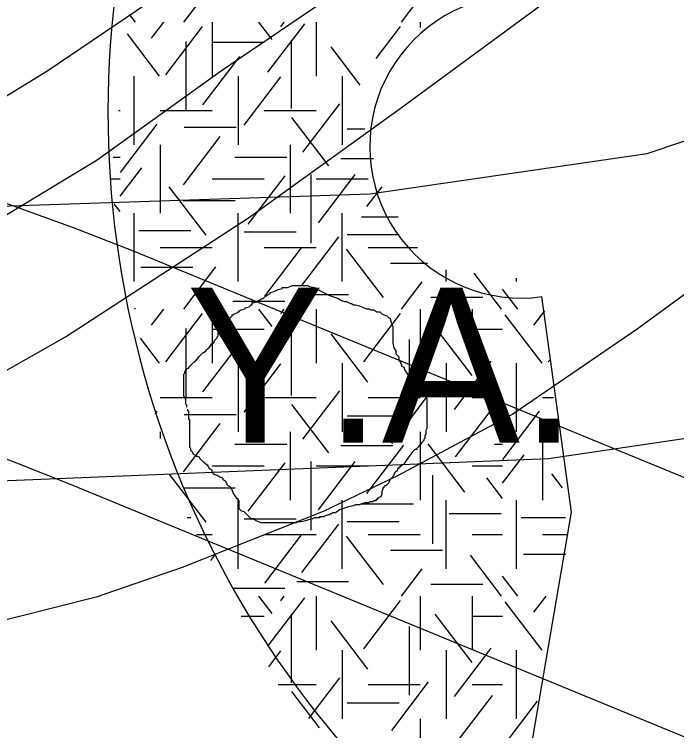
# Model space of a CAD drawing. Extents: x 419101 to 420177, y 4451541 to 4452254.
# Drawn here: x 420113.36 to 420130.47, y 4451864.08 to 4451882.57 of the extents above; entities that cross this region are included whole.
import ezdxf

# ---------------------------------------------------------------- set-up
doc = ezdxf.new("R2010")
doc.units = 0
for name, color, linetype in [('3_HALİHAZIR', 7, 'Continuous'), ('Level 3', 7, 'Continuous'), ('Level 41', 7, 'Continuous'), ('Level 60', 7, 'Continuous'), ('Level 62', 7, 'Continuous'), ('TRAMVAY_HATTI', 7, 'Continuous')]:
    doc.layers.add(name, color=color, linetype=linetype)

# ---------------------------------------------------------------- blocks, each defined once
blk = doc.blocks.new('YA')
at = {"layer": 'Level 41'}
blk.add_text('Y.A.', height=4, dxfattribs=at).set_placement((-5.166, -2))

msp = doc.modelspace()

# ---------------------------------------------------------------- linework, layer by layer
at = {"layer": '3_HALİHAZIR'}
for points in [[(420148.236, 4451897.73), (420145.674, 4451892.56), (420143.516, 4451888.724), (420140.86, 4451884.886), (420139.057, 4451882.753), (420136.314, 4451879.842), (420133.69, 4451877.537), (420129.453, 4451874.438), (420126.237, 4451872.244), (420123.273, 4451870.666), (420121.343, 4451869.734), (420117.698, 4451868.285), (420115.479, 4451867.526), (420112.322, 4451866.728), (420108.553, 4451866.014), (420104.215, 4451865.622), (420102.063, 4451865.553), (420098.047, 4451865.673), (420094.829, 4451865.952)], [(420107.828, 4451877.35), (420111.76, 4451879.615), (420114.231, 4451881.116), (420117.102, 4451883.07), (420120.577, 4451885.51), (420124.627, 4451888.65), (420127.779, 4451891.02), (420130.287, 4451893.151), (420132.958, 4451895.603)], [(420111.566, 4451872.478), (420114.679, 4451874.243), (420119.409, 4451877.316), (420123.329, 4451880.133), (420129.106, 4451884.384), (420132.267, 4451886.937), (420135.177, 4451889.45), (420138.057, 4451892.045), (420139.863, 4451893.806)], [(420134, 4451893.029), (420131.477, 4451890.749), (420127.573, 4451887.617), (420123.664, 4451884.471), (420118.716, 4451881.107), (420115.505, 4451878.805), (420112.591, 4451877.051)]]:
    msp.add_lwpolyline(points, dxfattribs=at)
at = {"layer": 'Level 3'}
for points in [[(420117.82, 4451872.425), (420117.82, 4451872.451), (420117.82, 4451872.476), (420117.794, 4451872.502), (420117.794, 4451872.528), (420117.794, 4451872.554), (420117.794, 4451872.58), (420117.794, 4451872.606), (420117.794, 4451872.632), (420117.742, 4451872.71), (420117.742, 4451872.788), (420117.742, 4451872.814), (420117.742, 4451872.892), (420117.742, 4451872.97), (420117.742, 4451872.996), (420117.742, 4451873.022), (420117.742, 4451873.048), (420117.742, 4451873.074), (420117.742, 4451873.1), (420117.742, 4451873.126), (420117.742, 4451873.152), (420117.742, 4451873.178), (420117.742, 4451873.204), (420117.742, 4451873.282), (420117.768, 4451873.307), (420117.768, 4451873.333), (420117.768, 4451873.359), (420117.794, 4451873.359), (420117.794, 4451873.385), (420117.794, 4451873.411), (420117.872, 4451873.437), (420117.872, 4451873.463), (420117.95, 4451873.541), (420118.002, 4451873.593), (420118.053, 4451873.619), (420118.053, 4451873.645), (420118.079, 4451873.645), (420118.131, 4451873.723), (420118.183, 4451873.775), (420118.235, 4451873.827), (420118.313, 4451873.879), (420118.313, 4451873.905), (420118.365, 4451873.931), (420118.365, 4451873.957), (420118.391, 4451873.957), (420118.443, 4451874.035), (420118.443, 4451874.061), (420118.52, 4451874.087), (420118.52, 4451874.112), (420118.52, 4451874.138), (420118.572, 4451874.19), (420118.598, 4451874.216), (420118.598, 4451874.242), (420118.624, 4451874.268), (420118.624, 4451874.294), (420118.624, 4451874.32), (420118.624, 4451874.346), (420118.65, 4451874.372), (420118.65, 4451874.398), (420118.65, 4451874.424), (420118.676, 4451874.424), (420118.676, 4451874.45), (420118.676, 4451874.476), (420118.702, 4451874.502), (420118.702, 4451874.528), (420118.754, 4451874.554), (420118.78, 4451874.632), (420118.78, 4451874.658), (420118.858, 4451874.684), (420118.858, 4451874.71), (420118.858, 4451874.736), (420118.935, 4451874.736), (420118.987, 4451874.788), (420118.987, 4451874.814), (420119.013, 4451874.814), (420119.039, 4451874.84), (420119.117, 4451874.866), (420119.143, 4451874.892), (420119.169, 4451874.892), (420119.169, 4451874.918), (420119.221, 4451874.943), (420119.325, 4451874.969), (420119.325, 4451874.995), (420119.428, 4451875.021), (420119.48, 4451875.073), (420119.506, 4451875.073), (420119.506, 4451875.099), (420119.506, 4451875.125), (420119.558, 4451875.125), (420119.662, 4451875.151), (420119.662, 4451875.177), (420119.688, 4451875.177), (420119.714, 4451875.177), (420119.714, 4451875.203), (420119.766, 4451875.229), (420119.792, 4451875.229), (420119.843, 4451875.281), (420119.921, 4451875.333), (420119.973, 4451875.359), (420119.973, 4451875.385), (420120.077, 4451875.411)], [(420120.077, 4451875.411), (420120.181, 4451875.463), (420120.284, 4451875.489), (420120.284, 4451875.515), (420120.31, 4451875.515), (420120.336, 4451875.515), (420120.414, 4451875.515), (420120.544, 4451875.567), (420120.648, 4451875.567), (420120.725, 4451875.567), (420120.777, 4451875.567), (420120.855, 4451875.567), (420120.907, 4451875.567), (420120.933, 4451875.567), (420120.985, 4451875.541), (420121.115, 4451875.515), (420121.296, 4451875.411), (420121.504, 4451875.307), (420121.737, 4451875.229), (420121.815, 4451875.177), (420121.893, 4451875.151), (420121.945, 4451875.151), (420121.997, 4451875.125), (420122.048, 4451875.099), (420122.074, 4451875.099), (420122.126, 4451875.073), (420122.178, 4451875.073), (420122.282, 4451875.047), (420122.386, 4451874.995), (420122.463, 4451874.969), (420122.515, 4451874.969), (420122.567, 4451874.943), (420122.619, 4451874.943), (420122.645, 4451874.943), (420122.723, 4451874.892), (420122.801, 4451874.892), (420122.853, 4451874.84), (420122.904, 4451874.814), (420122.982, 4451874.788), (420123.034, 4451874.736), (420123.06, 4451874.736), (420123.086, 4451874.658), (420123.086, 4451874.632), (420123.112, 4451874.58), (420123.138, 4451874.502), (420123.138, 4451874.476), (420123.138, 4451874.398), (420123.138, 4451874.346), (420123.138, 4451874.268), (420123.138, 4451874.242), (420123.138, 4451874.164), (420123.138, 4451874.087), (420123.164, 4451873.957), (420123.216, 4451873.879), (420123.216, 4451873.801), (420123.294, 4451873.723), (420123.294, 4451873.645), (420123.345, 4451873.567), (420123.371, 4451873.489), (420123.423, 4451873.463), (420123.449, 4451873.385), (420123.501, 4451873.307), (420123.553, 4451873.23), (420123.631, 4451873.152), (420123.709, 4451873.1), (420123.76, 4451873.048), (420123.786, 4451873.022), (420123.838, 4451872.97), (420123.864, 4451872.866), (420123.916, 4451872.788), (420123.968, 4451872.762), (420123.994, 4451872.684), (420123.994, 4451872.658), (420124.02, 4451872.658), (420124.02, 4451872.632), (420124.02, 4451872.606), (420124.02, 4451872.554), (420124.02, 4451872.451), (420124.02, 4451872.399), (420124.02, 4451872.321), (420124.02, 4451872.243), (420124.02, 4451872.165), (420124.02, 4451872.087), (420124.02, 4451872.009), (420124.02, 4451871.957), (420124.02, 4451871.879), (420123.994, 4451871.827), (420123.994, 4451871.723), (420123.968, 4451871.697), (420123.968, 4451871.62), (420123.942, 4451871.594), (420123.942, 4451871.568), (420123.89, 4451871.516), (420123.838, 4451871.438), (420123.812, 4451871.438), (420123.812, 4451871.412), (420123.786, 4451871.386), (420123.76, 4451871.36), (420123.76, 4451871.334), (420123.735, 4451871.334), (420123.709, 4451871.334)], [(420119.766, 4451869.438), (420119.74, 4451869.438), (420119.61, 4451869.49), (420119.584, 4451869.516), (420119.558, 4451869.516), (420119.558, 4451869.542), (420119.48, 4451869.542), (420119.428, 4451869.594), (420119.351, 4451869.672), (420119.299, 4451869.724), (420119.221, 4451869.75), (420119.195, 4451869.776), (420119.169, 4451869.802), (420119.169, 4451869.828), (420119.169, 4451869.906), (420119.169, 4451869.984), (420119.169, 4451870.009), (420119.143, 4451870.035), (420119.143, 4451870.061), (420119.117, 4451870.061), (420119.065, 4451870.139), (420119.013, 4451870.217), (420118.987, 4451870.295), (420118.961, 4451870.321), (420118.961, 4451870.347), (420118.935, 4451870.373), (420118.884, 4451870.399), (420118.858, 4451870.425), (420118.858, 4451870.451), (420118.832, 4451870.477), (420118.832, 4451870.503), (420118.754, 4451870.555), (420118.754, 4451870.581), (420118.728, 4451870.607), (420118.65, 4451870.633), (420118.598, 4451870.659), (420118.52, 4451870.685), (420118.494, 4451870.711), (420118.469, 4451870.737), (420118.469, 4451870.763), (420118.469, 4451870.789), (420118.391, 4451870.84), (420118.391, 4451870.866), (420118.365, 4451870.892), (420118.365, 4451870.918), (420118.339, 4451870.918), (420118.339, 4451870.944), (420118.313, 4451870.944), (420118.287, 4451870.97), (420118.261, 4451870.996), (420118.235, 4451871.022), (420118.209, 4451871.048), (420118.183, 4451871.074), (420118.157, 4451871.1), (420118.157, 4451871.126), (420118.105, 4451871.152), (420118.079, 4451871.152), (420118.053, 4451871.178), (420118.002, 4451871.204), (420117.976, 4451871.23), (420117.976, 4451871.256), (420117.95, 4451871.282), (420117.924, 4451871.308), (420117.924, 4451871.334), (420117.924, 4451871.36), (420117.898, 4451871.386), (420117.898, 4451871.412), (420117.898, 4451871.438), (420117.898, 4451871.516), (420117.898, 4451871.568), (420117.898, 4451871.594), (420117.898, 4451871.62), (420117.898, 4451871.645), (420117.898, 4451871.671), (420117.898, 4451871.697), (420117.898, 4451871.723), (420117.898, 4451871.749), (420117.898, 4451871.775), (420117.898, 4451871.801), (420117.898, 4451871.827), (420117.898, 4451871.853), (420117.898, 4451871.879), (420117.898, 4451871.905), (420117.898, 4451871.931), (420117.898, 4451871.957), (420117.898, 4451871.983), (420117.898, 4451872.061), (420117.898, 4451872.087), (420117.898, 4451872.113), (420117.872, 4451872.113), (420117.872, 4451872.139), (420117.872, 4451872.165), (420117.872, 4451872.191), (420117.872, 4451872.217), (420117.872, 4451872.243), (420117.872, 4451872.269), (420117.872, 4451872.295), (420117.872, 4451872.321), (420117.846, 4451872.321), (420117.846, 4451872.347), (420117.846, 4451872.373)], [(420123.709, 4451871.334), (420123.657, 4451871.282), (420123.501, 4451871.074), (420123.449, 4451870.996), (420123.423, 4451870.944), (420123.397, 4451870.944), (420123.371, 4451870.918), (420123.345, 4451870.918), (420123.345, 4451870.892), (420123.319, 4451870.892), (420123.319, 4451870.866), (420123.294, 4451870.866), (420123.294, 4451870.84), (420123.268, 4451870.84), (420123.242, 4451870.763), (420123.216, 4451870.763), (420123.19, 4451870.737), (420123.138, 4451870.633), (420123.06, 4451870.555), (420123.034, 4451870.477), (420122.956, 4451870.399), (420122.93, 4451870.399), (420122.904, 4451870.373), (420122.904, 4451870.347), (420122.878, 4451870.347), (420122.878, 4451870.321), (420122.853, 4451870.243), (420122.853, 4451870.191), (420122.827, 4451870.113), (420122.749, 4451870.087), (420122.749, 4451870.061), (420122.723, 4451870.061), (420122.723, 4451870.035), (420122.697, 4451870.035), (420122.697, 4451870.009), (420122.671, 4451870.009), (420122.645, 4451870.009), (420122.619, 4451869.984), (420122.593, 4451869.984), (420122.567, 4451869.984), (420122.541, 4451869.984), (420122.515, 4451869.958), (420122.489, 4451869.958), (420122.463, 4451869.958), (420122.437, 4451869.958), (420122.412, 4451869.958), (420122.334, 4451869.932), (420122.282, 4451869.906), (420122.204, 4451869.906), (420122.178, 4451869.906), (420122.126, 4451869.88), (420121.997, 4451869.854), (420121.763, 4451869.776), (420121.659, 4451869.698), (420121.581, 4451869.698), (420121.556, 4451869.672), (420121.53, 4451869.672), (420121.504, 4451869.646), (420121.478, 4451869.646), (420121.4, 4451869.62), (420121.348, 4451869.594), (420121.322, 4451869.594), (420121.296, 4451869.594), (420121.27, 4451869.594), (420121.244, 4451869.594), (420121.244, 4451869.568), (420121.218, 4451869.568), (420121.192, 4451869.568), (420121.115, 4451869.568), (420121.063, 4451869.542), (420120.959, 4451869.516), (420120.881, 4451869.49), (420120.777, 4451869.464), (420120.725, 4451869.464), (420120.699, 4451869.464), (420120.674, 4451869.464), (420120.648, 4451869.464), (420120.648, 4451869.438), (420120.622, 4451869.438), (420120.596, 4451869.438), (420120.57, 4451869.438), (420120.544, 4451869.438), (420120.518, 4451869.438), (420120.492, 4451869.438), (420120.466, 4451869.438), (420120.44, 4451869.438), (420120.414, 4451869.438), (420120.336, 4451869.438), (420120.284, 4451869.438), (420120.207, 4451869.438), (420120.155, 4451869.438), (420120.129, 4451869.438), (420120.103, 4451869.438), (420120.051, 4451869.438), (420119.973, 4451869.438), (420119.947, 4451869.438), (420119.895, 4451869.438), (420119.869, 4451869.438), (420119.817, 4451869.438), (420119.792, 4451869.438), (420119.766, 4451869.438)]]:
    msp.add_lwpolyline(points, dxfattribs=at)
at = {"layer": 'Level 41'}
for p, q in [((420117.741, 4451882.367), (420118.57, 4451883.458)), ((420123.361, 4451882.367), (420123.898, 4451883.073)), ((420116.488, 4451882.367), (420116.339, 4451882.563)), ((420116.904, 4451881.95), (420117.221, 4451882.367)), ((420117.275, 4451881.004), (420118.224, 4451882.254)), ((420118.47, 4451882.367), (420118.47, 4451880.969)), ((420120.019, 4451881.915), (420119.675, 4451882.367)), ((420119.912, 4451881.073), (420120.862, 4451882.323)), ((420120.245, 4451882.247), (420120.336, 4451882.367)), ((420121.156, 4451882.367), (420121.156, 4451880.969)), ((420122.712, 4451881.43), (420123.338, 4451882.254)), ((420123.842, 4451882.367), (420123.842, 4451882.229)), ((420117.115, 4451880.969), (420116.281, 4451882.067)), ((420120.512, 4451881.9), (420120.512, 4451880.133)), ((420117.795, 4451881.865), (420117.795, 4451880.098)), ((420118.47, 4451881.853), (420119.813, 4451881.853)), ((420122.294, 4451880.743), (420121.547, 4451881.727)), ((420118.235, 4451880.232), (420119.184, 4451881.482)), ((420116.456, 4451879.202), (420116.456, 4451880.969)), ((420119.142, 4451880.969), (420119.142, 4451879.202)), ((420119.301, 4451879.707), (420120.25, 4451880.957)), ((420121.828, 4451880.969), (420121.828, 4451879.202)), ((420120.818, 4451879.006), (420121.769, 4451880.255)), ((420116.053, 4451880.085), (420116.094, 4451880.085)), ((420117.127, 4451880.085), (420118.47, 4451880.085)), ((420119.813, 4451880.085), (420121.156, 4451880.085)), ((420121.484, 4451878.656), (420120.534, 4451879.905)), ((420116.104, 4451878.481), (420117.053, 4451879.73)), ((420117.751, 4451879.651), (420119.094, 4451879.651)), ((420121.959, 4451879.615), (420122.42, 4451879.615)), ((420117.729, 4451878.164), (420118.678, 4451879.414)), ((420117.127, 4451879.202), (420117.127, 4451877.435)), ((420120.485, 4451879.202), (420120.485, 4451877.435)), ((420115.913, 4451878.878), (420116.094, 4451878.878)), ((420119.057, 4451878.878), (420120.4, 4451878.878)), ((420121.799, 4451878.845), (420122.642, 4451878.845)), ((420116.094, 4451877.872), (420116.653, 4451878.608)), ((420119.406, 4451877.148), (420120.356, 4451878.398)), ((420121.017, 4451878.43), (420121.017, 4451876.662)), ((420121.217, 4451877.184), (420122.166, 4451878.433)), ((420115.849, 4451878.318), (420116.094, 4451878.318)), ((420118.47, 4451878.318), (420119.813, 4451878.318)), ((420121.156, 4451878.318), (420122.499, 4451878.318)), ((420118.314, 4451876.867), (420117.365, 4451878.117)), ((420122.469, 4451877.604), (420122.86, 4451878.118)), ((420116.094, 4451877.478), (420115.942, 4451877.677)), ((420117.724, 4451877.758), (420119.067, 4451877.758)), ((420116.456, 4451875.667), (420116.456, 4451877.435)), ((420119.142, 4451875.667), (420119.142, 4451877.435)), ((420121.828, 4451875.667), (420121.828, 4451877.435)), ((420122.333, 4451877.337), (420123.276, 4451877.337)), ((420116.057, 4451877.092), (420116.06, 4451877.092)), ((420116.579, 4451876.986), (420117.922, 4451876.986)), ((420119.296, 4451876.952), (420120.639, 4451876.952)), ((420120.792, 4451875.57), (420121.741, 4451876.82)), ((420121.959, 4451876.881), (420123.302, 4451876.881)), ((420117.127, 4451876.551), (420118.47, 4451876.551)), ((420119.813, 4451876.551), (420121.156, 4451876.551)), ((420119.832, 4451875.291), (420120.781, 4451876.54)), ((420122.499, 4451876.551), (420123.777, 4451876.551)), ((420122.895, 4451875.256), (420121.945, 4451876.505)), ((420123.078, 4451876.144), (420124.036, 4451876.144)), ((420116.633, 4451876.04), (420117.975, 4451876.04)), ((420117.741, 4451874.958), (420118.57, 4451876.049)), ((420124.514, 4451875.667), (420124.514, 4451875.973)), ((420125.944, 4451874.958), (420125.238, 4451875.888)), ((420123.361, 4451874.958), (420123.898, 4451875.664)), ((420126.335, 4451875.667), (420126.335, 4451875.759)), ((420126.367, 4451874.958), (420125.973, 4451875.476)), ((420120.655, 4451875.339), (420121.998, 4451875.339)), ((420124.117, 4451875.27), (420125.46, 4451875.27)), ((420119.003, 4451875.164), (420120.346, 4451875.164)), ((420116.488, 4451874.958), (420116.47, 4451874.982)), ((420116.904, 4451874.541), (420117.221, 4451874.958)), ((420118.47, 4451874.958), (420118.47, 4451873.56)), ((420120.019, 4451874.506), (420119.675, 4451874.958)), ((420119.912, 4451873.664), (420120.862, 4451874.914)), ((420120.245, 4451874.838), (420120.336, 4451874.958)), ((420121.156, 4451874.958), (420121.156, 4451873.56)), ((420123.842, 4451874.958), (420123.842, 4451873.56)), ((420125.185, 4451874.958), (420125.185, 4451873.56)), ((420125.185, 4451874.958), (420125.185, 4451873.56)), ((420126.783, 4451874.541), (420127.064, 4451874.911)), ((420117.275, 4451873.595), (420118.224, 4451874.845)), ((420122.389, 4451873.595), (420123.338, 4451874.845)), ((420126.994, 4451873.56), (420126.045, 4451874.81)), ((420120.512, 4451874.491), (420120.512, 4451872.724)), ((420125.186, 4451873.244), (420124.237, 4451874.493)), ((420117.795, 4451874.456), (420117.795, 4451872.689)), ((420118.47, 4451874.444), (420119.813, 4451874.444)), ((420122.496, 4451873.069), (420121.547, 4451874.318)), ((420125.185, 4451874.444), (420125.973, 4451874.444)), ((420117.115, 4451873.56), (420116.62, 4451874.212)), ((420123.56, 4451874.17), (420123.56, 4451872.403)), ((420118.235, 4451872.823), (420119.184, 4451874.073)), ((420119.142, 4451873.56), (420119.142, 4451871.793)), ((420121.828, 4451873.56), (420121.828, 4451871.793)), ((420124.514, 4451873.56), (420124.514, 4451871.793)), ((420124.514, 4451873.56), (420124.514, 4451871.793)), ((420124.734, 4451872.367), (420125.683, 4451873.617)), ((420126.335, 4451871.793), (420126.335, 4451873.56)), ((420127.154, 4451873.595), (420127.191, 4451873.643)), ((420119.301, 4451872.298), (420120.25, 4451873.548)), ((420120.818, 4451871.597), (420121.769, 4451872.846)), ((420117.127, 4451872.676), (420118.47, 4451872.676)), ((420119.813, 4451872.676), (420121.156, 4451872.676)), ((420122.499, 4451872.676), (420123.842, 4451872.676)), ((420123.109, 4451871.492), (420124.058, 4451872.742)), ((420125.185, 4451872.676), (420125.973, 4451872.676)), ((420127.006, 4451872.676), (420127.287, 4451872.676)), ((420121.484, 4451871.247), (420120.534, 4451872.496)), ((420117.003, 4451872.255), (420117.053, 4451872.321)), ((420124.76, 4451871.141), (420125.71, 4451872.39)), ((420125.983, 4451871.072), (420126.932, 4451872.321)), ((420117.751, 4451872.242), (420119.094, 4451872.242)), ((420121.959, 4451872.206), (420123.302, 4451872.206)), ((420117.729, 4451870.755), (420118.678, 4451872.005)), ((420117.127, 4451871.793), (420117.127, 4451871.621)), ((420120.485, 4451871.793), (420120.485, 4451870.026)), ((420123.842, 4451871.793), (420123.842, 4451870.026)), ((420127.006, 4451871.793), (420127.006, 4451870.026)), ((420119.057, 4451871.469), (420120.4, 4451871.469)), ((420121.799, 4451871.436), (420123.142, 4451871.436)), ((420122.469, 4451870.195), (420123.419, 4451871.445)), ((420124.999, 4451870.229), (420124.05, 4451871.478)), ((420125.769, 4451871.469), (420125.973, 4451871.469)), ((420125.973, 4451870.463), (420126.532, 4451871.199)), ((420119.406, 4451869.739), (420120.356, 4451870.989)), ((420121.017, 4451871.021), (420121.017, 4451869.253)), ((420121.217, 4451869.775), (420122.166, 4451871.024)), ((420118.47, 4451870.909), (420119.813, 4451870.909)), ((420121.156, 4451870.909), (420122.499, 4451870.909)), ((420125.185, 4451870.909), (420125.973, 4451870.909)), ((420118.314, 4451869.458), (420117.365, 4451870.708)), ((420124.16, 4451870.671), (420124.16, 4451868.903)), ((420125.973, 4451870.069), (420125.567, 4451870.603)), ((420127.52, 4451870.344), (420127.244, 4451870.708)), ((420117.724, 4451870.349), (420119.067, 4451870.349)), ((420119.142, 4451868.258), (420119.142, 4451870.026)), ((420121.828, 4451868.258), (420121.828, 4451870.026)), ((420122.333, 4451869.928), (420123.676, 4451869.928)), ((420124.514, 4451868.258), (420124.514, 4451870.026)), ((420126.335, 4451868.258), (420126.335, 4451870.026)), ((420124.596, 4451869.683), (420125.939, 4451869.683)), ((420117.83, 4451869.577), (420117.922, 4451869.577)), ((420119.296, 4451869.543), (420120.639, 4451869.543)), ((420126.458, 4451869.577), (420127.597, 4451869.577)), ((420120.792, 4451868.161), (420121.741, 4451869.411)), ((420121.959, 4451869.472), (420123.302, 4451869.472)), ((420118.068, 4451869.142), (420118.47, 4451869.142)), ((420119.813, 4451869.142), (420121.156, 4451869.142)), ((420119.832, 4451867.882), (420120.781, 4451869.131)), ((420122.499, 4451869.142), (420123.842, 4451869.142)), ((420125.185, 4451869.142), (420125.973, 4451869.142)), ((420127.006, 4451869.142), (420127.64, 4451869.142)), ((420122.895, 4451867.847), (420121.945, 4451869.096)), ((420118.437, 4451868.465), (420118.57, 4451868.64)), ((420123.078, 4451868.735), (420124.421, 4451868.735)), ((420125.944, 4451867.549), (420125.142, 4451868.605)), ((420126.512, 4451868.631), (420127.605, 4451868.631)), ((420123.361, 4451867.549), (420123.898, 4451868.255)), ((420126.367, 4451867.549), (420125.973, 4451868.067)), ((420120.655, 4451867.93), (420121.998, 4451867.93)), ((420124.117, 4451867.861), (420125.46, 4451867.861)), ((420119.003, 4451867.755), (420120.346, 4451867.755)), ((420120.019, 4451867.097), (420119.675, 4451867.549)), ((420119.912, 4451866.255), (420120.862, 4451867.505)), ((420120.245, 4451867.429), (420120.336, 4451867.549)), ((420121.156, 4451867.549), (420121.156, 4451866.151)), ((420123.842, 4451867.549), (420123.842, 4451866.151)), ((420125.185, 4451867.549), (420125.185, 4451866.151)), ((420125.185, 4451867.549), (420125.185, 4451866.151)), ((420126.783, 4451867.132), (420127.1, 4451867.549)), ((420122.389, 4451866.186), (420123.338, 4451867.436)), ((420126.994, 4451866.151), (420126.045, 4451867.401)), ((420120.512, 4451867.082), (420120.512, 4451865.315)), ((420125.186, 4451865.835), (420124.237, 4451867.084)), ((420119.217, 4451867.035), (420119.813, 4451867.035)), ((420122.496, 4451865.66), (420121.547, 4451866.909)), ((420125.185, 4451867.035), (420125.973, 4451867.035)), ((420123.56, 4451866.761), (420123.56, 4451864.994)), ((420124.734, 4451864.958), (420125.683, 4451866.208)), ((420119.933, 4451865.722), (420120.25, 4451866.139)), ((420121.828, 4451866.151), (420121.828, 4451864.384)), ((420124.514, 4451866.151), (420124.514, 4451864.384)), ((420124.514, 4451866.151), (420124.514, 4451864.384)), ((420126.335, 4451864.384), (420126.335, 4451866.151)), ((420120.969, 4451864.386), (420121.769, 4451865.437)), ((420120.181, 4451865.267), (420121.156, 4451865.267)), ((420122.499, 4451865.267), (420123.842, 4451865.267)), ((420123.109, 4451864.083), (420124.058, 4451865.333)), ((420125.185, 4451865.267), (420125.973, 4451865.267)), ((420121.247, 4451864.15), (420120.534, 4451865.087)), ((420124.76, 4451863.732), (420125.71, 4451864.981)), ((420121.959, 4451864.797), (420123.302, 4451864.797)), ((420125.983, 4451863.663), (420126.876, 4451864.839)), ((420123.842, 4451864.384), (420123.842, 4451862.617))]:
    msp.add_line(p, q, dxfattribs=at)
at = {"layer": 'Level 60'}
for points in [[(420169.087, 4451854.821), (420117.213, 4451876.139)], [(420169.016, 4451848.153), (420114.858, 4451870.41)]]:
    msp.add_lwpolyline(points, dxfattribs=at)
for radius in [83.044, 76.85]:
    msp.add_arc((420085.648, 4451799.328), radius, 67.65982, 104.21064, dxfattribs=at)
at = {"layer": 'Level 62'}
for p, q in [((420127.751, 4451869.719), (420126.988, 4451875.282)), ((420126.059, 4451859.832), (420127.751, 4451869.719))]:
    msp.add_line(p, q, dxfattribs=at)
for centre, radius, start, end in [((420140.779, 4451880.039), 25, 135.0392, 260.3049), ((420126.453, 4451879.154), 3.91, 97.7503, 277.869)]:
    msp.add_arc(centre, radius, start, end, dxfattribs=at)
at = {"layer": 'TRAMVAY_HATTI'}
for points in [[(419987.319, 4451873.445), (420047.032, 4451875.428), (420052.033, 4451875.594), (420057.882, 4451875.788), (420071.618, 4451876.244), (420095.115, 4451877.024), (420122.541, 4451877.935), (420129.711, 4451878.975), (420137.977, 4451881.756), (420144.107, 4451884.919), (420148.944, 4451888.964)], [(419987.527, 4451865.372), (420047.399, 4451867.83), (420108.968, 4451870.358), (420127.161, 4451871.105), (420136.137, 4451872.429), (420146.367, 4451875.681), (420153.742, 4451880.915)]]:
    msp.add_lwpolyline(points, dxfattribs=at)

# ---------------------------------------------------------------- block references
at = {"layer": 'Level 41'}
msp.add_blockref('YA', (420122.968, 4451873.511), dxfattribs=at)
msp.add_blockref('YA', (420122.968, 4451873.511), dxfattribs=at)

doc.saveas('drawing.dxf')
